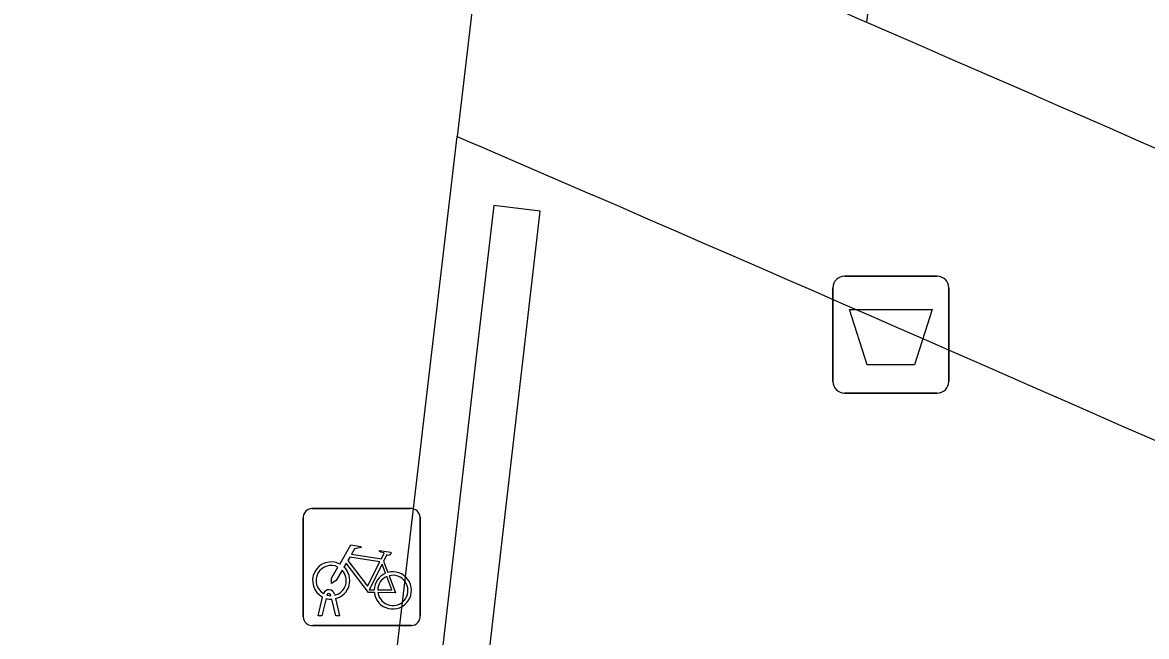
# Model space of a CAD drawing. Extents: x 157466 to 158888, y 383063 to 384677.
# Drawn here: x 157961.34 to 157970.95, y 384385.97 to 384391.21 of the extents above; entities that cross this region are included whole.
import ezdxf

# ---------------------------------------------------------------- set-up
doc = ezdxf.new("R2010")
doc.units = 0
for name, color, linetype in [('IMGEO_Afvalbak', 7, 'Continuous'), ('IMGEO_Fietsenrek', 7, 'Continuous'), ('IMGEO_Haag', 7, 'Continuous'), ('IMGEO_Rijbaan_lokaal_gesloten', 7, 'Continuous'), ('IMGEO_Voetpad_halfverhard', 7, 'Continuous')]:
    doc.layers.add(name, color=color, linetype=linetype)

msp = doc.modelspace()

# ---------------------------------------------------------------- linework, layer by layer
at = {"layer": 'IMGEO_Afvalbak'}
for p, q in [((157968.3671, 384389.0475), (157969.1569, 384389.0475)), ((157969.1569, 384389.0475), (157968.3671, 384389.0475)), ((157968.2671, 384388.1485), (157968.2671, 384388.9475)), ((157968.2671, 384388.9475), (157968.2671, 384388.1485)), ((157969.2569, 384388.9475), (157969.2569, 384388.1485)), ((157969.2569, 384388.1485), (157969.2569, 384388.9475)), ((157969.1569, 384388.0485), (157968.3671, 384388.0485)), ((157968.3671, 384388.0485), (157969.1569, 384388.0485))]:
    msp.add_line(p, q, dxfattribs=at)
msp.add_lwpolyline([(157968.4098, 384388.7624), (157969.1142, 384388.7624), (157968.9654, 384388.2915), (157968.5586, 384388.2915), (157968.4098, 384388.7624)], dxfattribs=at)
for centre, start, end in [((157968.3671, 384388.9475), 90, 180), ((157968.3671, 384388.9475), 90, 180), ((157969.1569, 384388.9475), 0, 90), ((157969.1569, 384388.9475), 360, 90), ((157968.3671, 384388.1485), 180, 270), ((157968.3671, 384388.1485), 180, 270), ((157969.1569, 384388.1485), 270, 0), ((157969.1569, 384388.1485), 270, 0)]:
    msp.add_arc(centre, 0.1, start, end, dxfattribs=at)
at = {"layer": 'IMGEO_Fietsenrek'}
for p, q in [((157963.8149, 384387.0625), (157964.6558, 384387.0625)), ((157964.6558, 384387.0625), (157963.8149, 384387.0625)), ((157963.7405, 384386.1379), (157963.7405, 384386.9788)), ((157963.7405, 384386.9788), (157963.7405, 384386.1379)), ((157964.7395, 384386.9881), (157964.7395, 384386.1472)), ((157964.7395, 384386.1472), (157964.7395, 384386.9881)), ((157964.4272, 384386.6122), (157964.4635, 384386.517)), ((157963.8675, 384386.1473), (157963.9058, 384386.3073)), ((157963.9362, 384386.2951), (157963.9009, 384386.1473)), ((157963.9779, 384386.3189), (157963.9769, 384386.3232)), ((157964.019, 384386.1473), (157963.9851, 384386.289)), ((157964.0086, 384386.3304), (157964.0104, 384386.3225)), ((157964.0174, 384386.2933), (157964.0524, 384386.1473)), ((157963.9009, 384386.1473), (157963.8675, 384386.1473)), ((157964.0524, 384386.1473), (157964.019, 384386.1473)), ((157964.6651, 384386.0635), (157963.8242, 384386.0635)), ((157963.8242, 384386.0635), (157964.6651, 384386.0635))]:
    msp.add_line(p, q, dxfattribs=at)
for points in [[(157964.0531, 384386.5892), (157964.1478, 384386.7527), (157964.234, 384386.7389), (157964.2357, 384386.7302), (157964.1796, 384386.7193), (157964.1534, 384386.674), (157964.4086, 384386.6332)], [(157964.4086, 384386.6332), (157964.4336, 384386.682), (157964.4285, 384386.686), (157964.4053, 384386.6897), (157964.3926, 384386.6972), (157964.3916, 384386.7003), (157964.3938, 384386.7049), (157964.4886, 384386.6898), (157964.4909, 384386.6795), (157964.4815, 384386.6671), (157964.4691, 384386.6607), (157964.4546, 384386.6669), (157964.4272, 384386.6122)], [(157964.0738, 384386.5367), (157964.0222, 384386.4475), (157963.9823, 384386.4215), (157963.9835, 384386.469), (157964.038, 384386.5632)], [(157964.3488, 384386.3445), (157964.2991, 384386.3446), (157964.1084, 384386.5963), (157964.0894, 384386.5635)], [(157964.3957, 384386.608), (157964.1389, 384386.649), (157964.1222, 384386.6202), (157964.2892, 384386.3999), (157964.3957, 384386.608)], [(157964.4437, 384386.51), (157964.4144, 384386.5868), (157964.305, 384386.3687), (157964.3477, 384386.3686)], [(157964.3777, 384386.3685), (157964.4976, 384386.3683), (157964.4544, 384386.4819)], [(157964.4742, 384386.4888), (157964.5292, 384386.3442), (157964.3791, 384386.3445)]]:
    msp.add_lwpolyline(points, dxfattribs=at)
for centre, radius, start, end in [((157963.8182, 384386.9846), 0.0779, 92.4484, 184.28452), ((157963.8182, 384386.9846), 0.0779, 92.4484, 184.28452), ((157964.6616, 384386.9848), 0.0779, 2.4484, 94.28452), ((157964.6616, 384386.9848), 0.0779, 2.4484, 94.28452), ((157963.9801, 384386.4479), 0.159, 62.67661, 242.13685), ((157963.9801, 384386.4479), 0.129, 63.31916, 238.90302), ((157963.9801, 384386.4479), 0.159, 283.5766, 46.60424), ((157963.9801, 384386.4479), 0.129, 283.60429, 43.43025), ((157964.5067, 384386.3639), 0.159, 113.3408, 178.32165), ((157964.5067, 384386.3639), 0.159, 187.0065, 105.77075), ((157964.5067, 384386.3639), 0.129, 113.92302, 177.95563), ((157964.5067, 384386.3639), 0.129, 188.67146, 104.58832), ((157963.9599, 384386.3193), 0.0499, 12.8025, 158.69338), ((157963.9801, 384386.4479), 0.159, 253.99666, 271.78671), ((157963.9599, 384386.3193), 0.0174, 12.8025, 163.45023), ((157963.9801, 384386.4479), 0.129, 253.41502, 269.02044), ((157963.8184, 384386.1412), 0.0779, 182.4484, 274.28452), ((157963.8184, 384386.1412), 0.0779, 182.4484, 274.28452), ((157964.6618, 384386.1414), 0.0779, 272.4484, 4.28452), ((157964.6618, 384386.1414), 0.0779, 272.4484, 4.28452)]:
    msp.add_arc(centre, radius, start, end, dxfattribs=at)
at = {"layer": 'IMGEO_Haag'}
for points in [[(157968.558, 384391.214), (157968.998, 384394.928), (157970.609, 384408.096), (157966.105, 384408.647), (157965.947, 384408.134)], [(157965.767, 384389.604), (157965.369, 384389.65), (157965.237, 384388.51), (157962.39, 384363.86), (157962.788, 384363.814), (157965.767, 384389.604)]]:
    msp.add_lwpolyline(points, dxfattribs=at)
at = {"layer": 'IMGEO_Rijbaan_lokaal_gesloten'}
for points in [[(157965.335, 384392.608), (157965.057, 384390.241)], [(157960.395, 384376.402), (157960.526, 384377.513), (157963.395, 384376.097), (157965.057, 384390.241)]]:
    msp.add_lwpolyline(points, dxfattribs=at)
at = {"layer": 'IMGEO_Voetpad_halfverhard'}
msp.add_lwpolyline([(157965.057, 384390.241), (157965.154, 384390.199), (157965.25, 384390.157), (157965.73, 384389.95), (157966.21, 384389.742)], dxfattribs=at)
for centre, radius, start, end in [((157418.8165, 383124.606), 1380.7648, 66.5378743, 66.6835884), ((157480.1469, 383266.7999), 1225.9088, 65.0179635, 66.5213478), ((157495.031, 383303.2195), 1184.2891, 64.946136, 66.5556533)]:
    msp.add_arc(centre, radius, start, end, dxfattribs=at)

doc.saveas('drawing.dxf')
